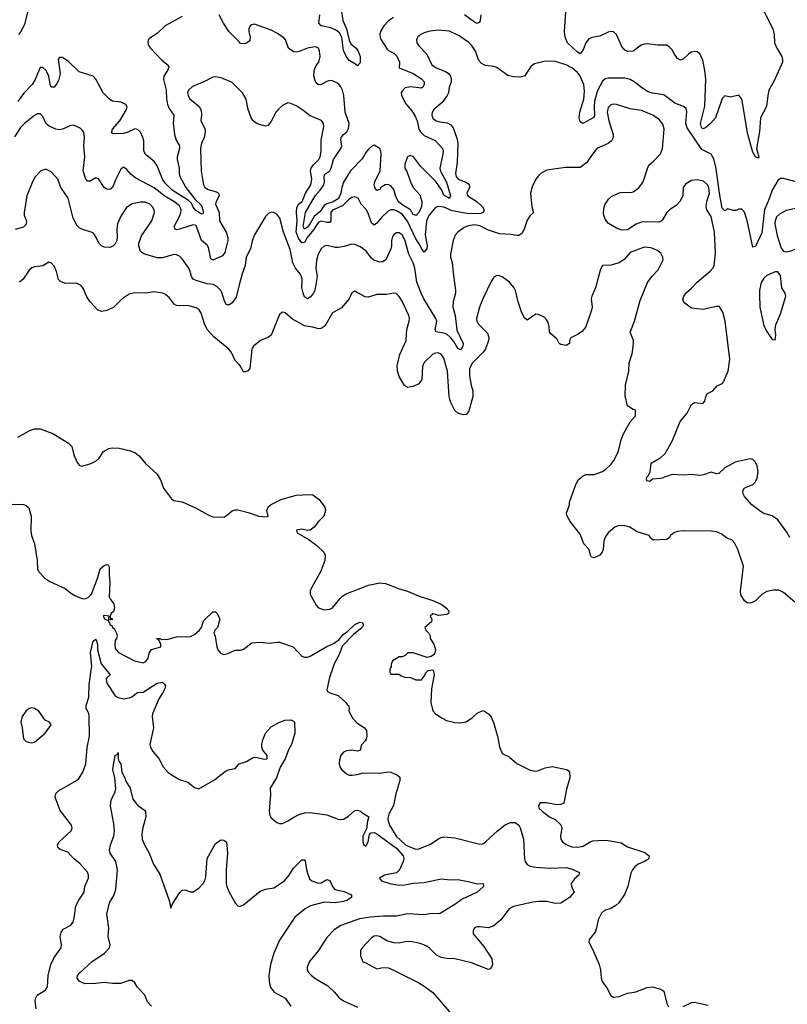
# Model space of a CAD drawing. Header units: inches. Extents: x 2001573 to 2220545, y 644482 to 846830.
# Tile 263 of 656: x 2118423 to 2123938, y 707583 to 714655. Entities that reach past the tile are written whole.
import ezdxf

# ---------------------------------------------------------------- set-up
doc = ezdxf.new("R2010")
doc.units = ezdxf.units.IN
doc.header["$MEASUREMENT"] = 0
for name, color, linetype in [('C1710', 7, 'Continuous'), ('C1711', 7, 'Continuous'), ('C1720', 7, 'Continuous'), ('C1721', 7, 'Continuous')]:
    doc.layers.add(name, color=color, linetype=linetype)

msp = doc.modelspace()

# ---------------------------------------------------------------- linework, layer by layer
at = {"layer": 'C1710', "color": 5}
for points, elevation in [([(2118541.4, 707550), (2118534, 707610), (2118538, 707630), (2118549.6, 707650), (2118600.1, 707679.9), (2118611.8, 707690), (2118622.4, 707710), (2118628.2, 707790), (2118646.8, 707870), (2118670, 707920.3), (2118720.5, 707990), (2118723.5, 708010), (2118714.3, 708070), (2118721, 708099), (2118735.8, 708124.2), (2118790, 708153), (2118806.9, 708173.1), (2118815.5, 708204.5), (2118826.4, 708290), (2118847.6, 708332.4), (2118886, 708390), (2118892.2, 708430), (2118916.4, 708490), (2118917.6, 708510), (2118911.4, 708531.4), (2118854.7, 708594.7), (2118809.9, 708629.9), (2118770, 708675), (2118714.2, 708694.2), (2118696.2, 708710), (2118695.6, 708730), (2118707.6, 708750), (2118792.3, 708830), (2118800.9, 708850), (2118795.1, 708870), (2118781.6, 708890), (2118714.8, 708974.8), (2118678.3, 709070), (2118683.5, 709096.5), (2118702.8, 709117.2), (2118830, 709190.6), (2118850, 709207.7), (2118877.4, 709250), (2118897.2, 709310), (2118908.5, 709428.5), (2118923.5, 709510), (2118922.9, 709650), (2118919, 709670), (2118901.4, 709710), (2118901.8, 709730), (2118919.1, 709790), (2118921.3, 709881.3), (2118940.1, 710000)], 340), ([(2119033.2, 710000), (2119074, 709950), (2119050, 709929.2), (2119043.8, 709916.2), (2119048.3, 709890), (2119110, 709799.5), (2119130, 709786.7), (2119170, 709777.6), (2119210, 709784.4), (2119228, 709792), (2119270, 709822.8), (2119310, 709825.5), (2119410, 709888.8), (2119450, 709897.6), (2119463.2, 709883.2), (2119470.1, 709870), (2119464.8, 709850), (2119450, 709819.3), (2119421.9, 709778.1), (2119376.6, 709670), (2119375.2, 709650), (2119384.8, 709570), (2119358.9, 709450), (2119363.1, 709430), (2119379.6, 709399.6), (2119421.6, 709350), (2119454.9, 709290), (2119489, 709249), (2119530, 709221.6), (2119570, 709199.1), (2119630, 709178), (2119679.9, 709139.9), (2119710, 709130.7), (2119823.3, 709196.7), (2119902.2, 709257.8), (2119930, 709270.3), (2119970, 709277.6), (2119999.7, 709310), (2120000, 709310.1)], 340), ([(2119369.5, 707569.5), (2119342, 707602), (2119322, 707650), (2119267.3, 707710), (2119250, 707738), (2119230, 707754.3), (2119210, 707753.3), (2119147.3, 707732.7), (2119090, 707732.8), (2119030, 707740.7), (2118970, 707733.5), (2118891.1, 707731.1), (2118850, 707749.6), (2118836.2, 707770), (2118838.7, 707790), (2118854.7, 707810), (2118944.7, 707890), (2119033.3, 707950), (2119067.2, 707990), (2119071.9, 708010), (2119057.7, 708070), (2119063.5, 708130), (2119049.8, 708230), (2119068.7, 708311.3), (2119100.8, 708370), (2119114.2, 708410), (2119125.8, 708550), (2119112.9, 708610), (2119072.6, 708670), (2119068.4, 708690), (2119074.7, 708730), (2119098.6, 708790), (2119103.7, 708830), (2119100.6, 708880.6), (2119075.1, 709010), (2119079.7, 709050), (2119109.6, 709110), (2119113.6, 709130), (2119107, 709210), (2119092, 709270), (2119094, 709290), (2119110, 709371), (2119123.1, 709376.9), (2119130, 709392), (2119130.4, 709350), (2119135.5, 709330), (2119150.3, 709310), (2119158, 709250), (2119179.5, 709210), (2119185.8, 709185.8), (2119216.6, 709136.6), (2119235.9, 709055.9), (2119270, 709013.2), (2119318.8, 708978.8), (2119327.4, 708967.4), (2119330.2, 708930), (2119306.6, 708850), (2119299.8, 708810), (2119303.2, 708770), (2119319.7, 708730), (2119353.5, 708670), (2119383.2, 708590), (2119430, 708517.3), (2119497.1, 708330), (2119510, 708274), (2119518.6, 708301.4), (2119541.5, 708338.5), (2119573.3, 708386.7), (2119590, 708402.4), (2119610, 708406.7), (2119650, 708391.8), (2119670, 708391.6), (2119710, 708417.2), (2119742.2, 708450), (2119753, 708470), (2119760.2, 708499.8), (2119770, 708630.4), (2119830, 708738), (2119870, 708764), (2119890, 708762.8), (2119898, 708758), (2119907.7, 708747.7), (2119912.2, 708730), (2119915.3, 708670), (2119906.5, 708550), (2119907.2, 708450), (2119911.8, 708430), (2119928, 708390), (2119970, 708313), (2119990, 708290.4), (2120000, 708289.4)], 320)]:
    msp.add_lwpolyline(points, dxfattribs=dict(at, elevation=elevation))
at = {"layer": 'C1710', "color": 5, "elevation": 360}
msp.add_lwpolyline([(2118507.9, 709712.1), (2118490, 709707.8), (2118466.4, 709690), (2118442, 709650), (2118431, 709610), (2118441, 709570), (2118451.3, 709490), (2118470.7, 709470.7), (2118485.2, 709465.2), (2118510, 709462), (2118530, 709465.5), (2118606, 709530), (2118649.4, 709590), (2118637.2, 709610), (2118605, 709625), (2118561.1, 709690), (2118530, 709707.4)], close=True, dxfattribs=at)
at = {"layer": 'C1711', "color": 5}
for points, elevation in [([(2119590, 714678.9), (2119467.7, 714612.3), (2119410, 714557.2), (2119357.5, 714522.5), (2119347, 714510), (2119343.1, 714490), (2119349, 714470), (2119363.2, 714450), (2119445.2, 714365.2), (2119487, 714330), (2119493.7, 714313.7), (2119485, 714290), (2119458.6, 714250), (2119455.1, 714224.9), (2119476, 714150), (2119477.6, 714090), (2119485.5, 714045.5), (2119498.1, 714018.1), (2119530.9, 713970), (2119526.3, 713910), (2119536.1, 713830), (2119548.4, 713790), (2119570.2, 713750), (2119570.8, 713730), (2119553.6, 713670), (2119554.4, 713650), (2119569.5, 713590), (2119567.6, 713550), (2119574.1, 713530), (2119617.8, 713450), (2119684.8, 713364.8), (2119730, 713320.2), (2119739.3, 713290), (2119742, 713270), (2119738.3, 713261.7), (2119730, 713259.3), (2119686.9, 713286.9), (2119670, 713308), (2119656.5, 713336.5), (2119636.6, 713356.6), (2119518.3, 713430), (2119470, 713479.6), (2119449.9, 713510), (2119410, 713605.1), (2119390, 713636.9), (2119324.5, 713690), (2119316.1, 713716.1), (2119314.9, 713785.1), (2119308.7, 713810), (2119290, 713846.3), (2119270, 713867.4), (2119250, 713870.5), (2119195.7, 713844.3), (2119170, 713837.9), (2119095.3, 713835.3), (2119083.8, 713843.8), (2119089.7, 713870), (2119143.7, 713930), (2119190.8, 714010), (2119196, 714030), (2119186.8, 714046.8), (2119150, 714062.5), (2119090, 714071.1), (2119070, 714083.1), (2119023.5, 714130), (2118970, 714229.2), (2118950, 714249.4), (2118850, 714280.5), (2118774.9, 714354.9), (2118730, 714382.7), (2118710, 714382.6), (2118700.2, 714370), (2118714.3, 714265.7), (2118700.8, 714219.2), (2118690, 714195.8), (2118670, 714169.7), (2118650, 714171.6), (2118642, 714190), (2118632.8, 714250), (2118612.7, 714290), (2118590, 714310.7), (2118570, 714311.1), (2118534.1, 714225.9), (2118513.8, 714190), (2118452.7, 714127.3), (2118410, 714068.5)], 320), ([(2118417.2, 714550), (2118433.8, 714570), (2118463.1, 714630), (2118490, 714746.8)], 320), ([(2120000, 714495.7), (2119928.7, 714568.7), (2119886.8, 714630), (2119856.2, 714690)], 320), ([(2120000, 714154.1), (2119950, 714205.1), (2119870, 714238), (2119830, 714246), (2119810, 714242.7), (2119750, 714211.6), (2119663.8, 714176.2), (2119634.9, 714150), (2119628.5, 714130), (2119632.7, 714110), (2119643.8, 714090), (2119712, 714032), (2119726, 714006), (2119729, 713971), (2119724.4, 713930), (2119753.6, 713873.6), (2119754.9, 713850), (2119748.9, 713810), (2119730, 713769.2), (2119720.9, 713730), (2119726, 713570), (2119743.2, 713470), (2119753.4, 713450), (2119776.5, 713436.5), (2119837.7, 713417.7), (2119851.1, 713410), (2119855.6, 713395.6), (2119856.8, 713390), (2119834.1, 713350), (2119830.9, 713330), (2119855.3, 713270), (2119857.9, 713210), (2119905.4, 713130), (2119918.9, 713090), (2119919, 713070), (2119896.5, 712983.5), (2119879.6, 712960.4), (2119810, 712928.9), (2119797.3, 712937.3), (2119778.7, 713018.7), (2119770, 713035.8), (2119728.8, 713068.7), (2119690, 713176.2), (2119670, 713182), (2119570, 713150.8), (2119550, 713147), (2119539.3, 713150), (2119532.4, 713170), (2119573.4, 713246.6), (2119580.4, 713270), (2119582, 713290), (2119570, 713318), (2119530, 713349.9), (2119466.8, 713386.8), (2119390, 713447.5), (2119256.4, 713516.4), (2119223.2, 713543.2), (2119190, 713581.7), (2119170, 713595.1), (2119150, 713580.5), (2119113.7, 713510), (2119090.2, 713449.8), (2119070, 713434.7), (2119050, 713438.3), (2119030, 713451.2), (2118990, 713511.8), (2118977.5, 713517.5), (2118970, 713519.7), (2118930, 713494.7), (2118910, 713494.3), (2118894.7, 713514.7), (2118880.2, 713570), (2118891.9, 713670), (2118884.7, 713750), (2118889.7, 713810), (2118884.9, 713844.9), (2118877.7, 713857.7), (2118856.4, 713876.4), (2118810, 713898), (2118790, 713895.8), (2118730, 713868.5), (2118710, 713865.1), (2118682.7, 713870), (2118635.1, 713890), (2118621.4, 713901.4), (2118612, 713912), (2118590, 713959), (2118570, 713979.3), (2118550, 713979.5), (2118530, 713967.3), (2118457, 713910), (2118430, 713880.5), (2118386.3, 713813.7)], 340), ([(2120000, 712750.5), (2119977.6, 712662.4), (2119950, 712620.5), (2119930, 712606.3), (2119910, 712607.8), (2119894.8, 712634.8), (2119876.2, 712696.2), (2119868.5, 712710), (2119839.4, 712739.4), (2119812.7, 712752.7), (2119770, 712757.3), (2119690, 712781.3), (2119670, 712792.7), (2119657, 712810), (2119647.8, 712847.8), (2119637.2, 712870), (2119590, 712936.9), (2119570, 712956.3), (2119550, 712965.7), (2119530, 712968.4), (2119450, 712945.1), (2119410, 712944.2), (2119314.1, 712974.1), (2119289.8, 712989.8), (2119278, 713030), (2119279.7, 713050), (2119297.3, 713102.7), (2119371.9, 713210), (2119392.4, 713270), (2119389.6, 713290), (2119378, 713310), (2119356.9, 713330), (2119324.8, 713344.8), (2119290, 713345.8), (2119230, 713332.4), (2119190, 713305.4), (2119150, 713243), (2119126.4, 713190), (2119120.2, 713150), (2119123.1, 713090), (2119120.4, 713070), (2119110, 713045.2), (2119090, 713026.6), (2119070, 713019.5), (2119030, 713022.4), (2119010, 713031.8), (2118991, 713051), (2118970, 713096), (2118950, 713124.5), (2118869.7, 713149.7), (2118850, 713159.6), (2118835, 713175), (2118806.2, 713230), (2118772.4, 713372.4), (2118719.6, 713450), (2118698, 713510), (2118650, 713563.7), (2118610, 713582), (2118576, 713570), (2118533.4, 713526.6), (2118514, 713490), (2118473.4, 713390), (2118454.7, 713270), (2118455.4, 713250), (2118470.8, 713210), (2118470, 713186.3), (2118450, 713166.3), (2118390, 713148.2)], 360), ([(2120000, 712177.9), (2119970, 712208.2), (2119944.1, 712264.1), (2119925.3, 712290), (2119817.8, 712377.8), (2119770.4, 712430.4), (2119750.6, 712470), (2119727.4, 712547.4), (2119711.3, 712571.3), (2119690, 712585.7), (2119630, 712603.5), (2119570, 712599.2), (2119550, 712602), (2119533, 712613), (2119498.2, 712658.2), (2119470, 712681.6), (2119448.7, 712690), (2119390, 712699.7), (2119330, 712691.2), (2119250, 712692.6), (2119210, 712683), (2119160.4, 712650), (2119099.3, 712590), (2119050, 712567.2), (2119010, 712558.9), (2118985.6, 712570), (2118928.2, 712630), (2118905.2, 712665.2), (2118881.6, 712721.6), (2118865.6, 712745.6), (2118830, 712762.2), (2118750, 712760.4), (2118715.5, 712775.5), (2118700.7, 712790), (2118686.7, 712846.7), (2118670, 712884), (2118650, 712909), (2118632.9, 712912.9), (2118590, 712886.6), (2118530, 712880.9), (2118510, 712872.3), (2118490, 712855.1), (2118447.3, 712792.7), (2118422.4, 712770)], 380), ([(2118410, 711657.3), (2118495, 711705), (2118530, 711715.9), (2118570, 711716.6), (2118662.3, 711682.3), (2118774.4, 711614.4), (2118796.5, 711590), (2118812, 711530), (2118835.2, 711475.2), (2118850, 711456), (2118867.5, 711447.5), (2118930, 711464.9), (2118972.5, 711487.5), (2118994.2, 711505.8), (2119025.2, 711554.8), (2119064.2, 711575.8), (2119090, 711580.1), (2119138.7, 711578.7), (2119210, 711561.1), (2119250, 711546.3), (2119281.6, 711521.6), (2119327, 711467), (2119410.4, 711390), (2119434.9, 711350), (2119457.1, 711290), (2119514.3, 711214.3), (2119530, 711203.1), (2119590, 711191.5), (2119685.5, 711150), (2119777.8, 711097.8), (2119810, 711084.9), (2119890, 711083.1), (2119910, 711094), (2119950, 711128), (2119970, 711135), (2119990, 711135), (2120000, 711132.3)], 380), ([(2118370, 711176.4), (2118450, 711173.4), (2118470, 711167), (2118489.1, 711149.1), (2118505.5, 711090), (2118503.2, 710983.2), (2118508.9, 710950), (2118529, 710890), (2118547.8, 710770), (2118550.4, 710710), (2118561.1, 710690), (2118604.6, 710644.6), (2118640.3, 710620.3), (2118750.6, 710570), (2118794.3, 710534.3), (2118819.6, 710519.6), (2118870, 710498), (2118890, 710496.5), (2118915.2, 710504.8), (2118938.2, 710530), (2118985.3, 710650), (2119002, 710710), (2119030, 710735.6), (2119050, 710743), (2119059.5, 710739.5), (2119066.2, 710726.2), (2119065, 710670), (2119071.6, 710610), (2119065, 710510), (2119074.7, 710490), (2119099.8, 710459.8), (2119105.2, 710430), (2119096, 710404), (2119081, 710390), (2119072, 710370), (2119074, 710354), (2119086, 710354), (2119092.7, 710347.3), (2119062, 710342), (2119066, 710370), (2119030, 710375.3), (2119022, 710370), (2119034, 710350), (2119059.6, 710339.6), (2119062, 710330), (2119067.9, 710327.9), (2119071.3, 710310), (2119084.1, 710304.1), (2119091, 710290), (2119102, 710282), (2119119.1, 710250), (2119122.4, 710230), (2119118.4, 710210), (2119110, 710196), (2119106.2, 710170), (2119110, 710139.1), (2119116.4, 710130), (2119134, 710110), (2119246.8, 710050), (2119310, 710036.3), (2119330, 710046), (2119346, 710070), (2119354, 710106), (2119370, 710132), (2119438, 710150), (2119438, 710170), (2119422, 710202), (2119410, 710206), (2119408.7, 710211.3), (2119430, 710211), (2119443.6, 710203.6), (2119490, 710206.8), (2119550, 710222), (2119650, 710224.9), (2119680.1, 710239.9), (2119715.3, 710270), (2119728.7, 710290), (2119743.2, 710336.8), (2119810, 710402), (2119830, 710402), (2119842, 710390), (2119862, 710350), (2119844.7, 710290), (2119824.7, 710270), (2119818, 710250), (2119827.3, 710227.3), (2119839.3, 710150), (2119846.4, 710130), (2119865.9, 710105.9), (2119890, 710097), (2119917.7, 710102.3), (2119970, 710127.3), (2120000, 710127.3)], 360), ([(2118940.1, 710000), (2118941.7, 710010), (2118932.8, 710110), (2118950, 710192.7), (2118970, 710204.9), (2118975.2, 710195.2), (2118981.1, 710170), (2118981.5, 710130), (2119009.3, 710029.3), (2119033.2, 710000)], 340)]:
    msp.add_lwpolyline(points, dxfattribs=dict(at, elevation=elevation))
at = {"layer": 'C1720', "color": 5}
for points, elevation in [([(2120673.2, 710000), (2120649, 709930), (2120630, 709842), (2120634, 709830), (2120650, 709820.4), (2120710, 709800.5), (2120767.3, 709750), (2120776.1, 709736.1), (2120786, 709730), (2120790.8, 709710), (2120787.3, 709690), (2120816.3, 709636.3), (2120845.7, 709605.7), (2120899.1, 709570), (2120914.8, 709550), (2120916, 709510), (2120911.1, 709488.9), (2120905.4, 709474.6), (2120882, 709450), (2120874, 709434), (2120871.1, 709408.9), (2120850, 709402), (2120810, 709409.2), (2120770, 709403.7), (2120750, 709394.5), (2120730.2, 709369.8), (2120720.2, 709339.8), (2120717.2, 709310), (2120722.8, 709290), (2120735.6, 709270), (2120770, 709238.7), (2120790, 709230.3), (2120812, 709228), (2120847.2, 709232.8), (2120890, 709246), (2121010, 709242.8), (2121070, 709254), (2121090, 709250.7), (2121138, 709230), (2121154.2, 709214.2), (2121154, 709190), (2121124.6, 709095.4), (2121107.8, 709012.2), (2121074.7, 708950), (2121069.2, 708930), (2121068.4, 708910), (2121080.7, 708870), (2121126.7, 708790), (2121194, 708730), (2121230, 708711.1), (2121270, 708697.8), (2121290, 708700.3), (2121370, 708730.4), (2121431, 708771), (2121450, 708781.6), (2121470, 708786), (2121550, 708778.7), (2121730, 708733), (2121750, 708736.3), (2121770, 708750.5), (2121855.1, 708830), (2121910, 708871.8), (2121950, 708890.3), (2121982, 708890), (2122010, 708870.7), (2122019.3, 708850), (2122041.8, 708770), (2122048.7, 708628.7), (2122053.4, 708610), (2122070, 708586.5), (2122090, 708575.8), (2122130, 708567.5), (2122230, 708560.6), (2122350, 708565), (2122393, 708553), (2122444.7, 708530), (2122441, 708510), (2122410, 708484.5), (2122385.5, 708450), (2122386.8, 708430), (2122406.8, 708390), (2122372.7, 708350), (2122330, 708321), (2122310, 708311), (2122270, 708307.4), (2122210, 708321.8), (2122150, 708321.4), (2122110, 708316.8), (2121970, 708286.9), (2121939.3, 708270), (2121879.3, 708190), (2121830, 708146.6), (2121790, 708132.3), (2121730, 708139.5), (2121710, 708139.5), (2121690, 708132.3), (2121680.5, 708110), (2121681.6, 708090), (2121758.5, 707998.5), (2121814, 707910), (2121819.1, 707870), (2121813.4, 707850), (2121802.5, 707837.5), (2121790, 707832.3), (2121670, 707880.4), (2121550, 707909.6), (2121491.5, 707911.5), (2121450, 707919.5), (2121417.4, 707937.4), (2121370, 707983.7), (2121342.4, 708002.4), (2121299.1, 708019.1), (2121230, 708035.4), (2121192.9, 708032.9), (2121150, 708022.6), (2121110, 708024), (2121059.5, 708039.5), (2121010.7, 708070.7), (2120985.4, 708074.6), (2120970, 708072.6), (2120950, 708061.6), (2120883.1, 707990), (2120872.4, 707970), (2120870.5, 707930.5), (2120888.1, 707888.1), (2120910, 707881), (2120990, 707837.3), (2121032.1, 707847.9), (2121070, 707845.5), (2121090, 707839.1), (2121290, 707738), (2121330, 707712.7), (2121390, 707668), (2121510.4, 707530.4)], 360), ([(2121087.2, 710000), (2121082, 709990), (2121082, 709970), (2121090, 709954), (2121150, 709954), (2121163.6, 709943.6), (2121190, 709934), (2121231.6, 709931.6), (2121270, 709914), (2121310, 709914), (2121333.6, 709946.4), (2121338, 709962), (2121358, 709982), (2121390, 709984.7), (2121396.8, 709976.8), (2121400.5, 709950), (2121382.4, 709850), (2121377.1, 709750), (2121390.6, 709690.6), (2121411.3, 709670), (2121458, 709638), (2121490, 709622.8), (2121550, 709607.3), (2121584.5, 709604.5), (2121630, 709612.7), (2121676.5, 709643.5), (2121710, 709674), (2121750, 709693.4), (2121762, 709690), (2121791, 709670), (2121810, 709644.7), (2121827.9, 709607.9), (2121855.5, 709510), (2121870, 709432), (2121890, 709384.7), (2121939.8, 709359.8), (2121993.7, 709313.7), (2122090, 709266), (2122130, 709257.3), (2122150, 709261.6), (2122197.4, 709282.6), (2122248.9, 709291.1), (2122350.3, 709270.3), (2122362.8, 709262.8), (2122373.4, 709250), (2122375.3, 709210), (2122351.4, 709128.6), (2122332.6, 709027.4), (2122310, 709018.3), (2122283.2, 709016.8), (2122208, 709030), (2122169.1, 709030.9), (2122162, 709030), (2122151.3, 709010), (2122156, 708990), (2122175.5, 708970), (2122230.4, 708930), (2122270.1, 708910.1), (2122311.7, 708871.7), (2122318.9, 708850), (2122308.8, 708790), (2122310.4, 708770), (2122323.8, 708750), (2122350, 708730.4), (2122390, 708714.9), (2122431.8, 708711.8), (2122470, 708720.2), (2122526.3, 708753.7), (2122541.6, 708758.4), (2122610, 708763.1), (2122650, 708760.3), (2122743.1, 708743.1), (2122790, 708713.3), (2122914.2, 708674.2), (2122946.4, 708650), (2122941.8, 708630), (2122935.7, 708624.3), (2122912, 708608), (2122866.5, 708590), (2122841.8, 708570), (2122826, 708550), (2122814.4, 708525.6), (2122792.6, 708430), (2122768.3, 708371.7), (2122726.6, 708313.4), (2122706.1, 708293.9), (2122670, 708271.8), (2122623.7, 708256.3), (2122602, 708238), (2122578.9, 708190), (2122568, 708132), (2122557.3, 708102.7), (2122514.8, 708050), (2122510.8, 708030), (2122538.4, 707978.4), (2122585.5, 707870), (2122594.9, 707830), (2122599.5, 707770), (2122606.6, 707746.6), (2122642.3, 707702.3), (2122670, 707646), (2122690, 707634.8), (2122730, 707639.3), (2122790, 707662.4), (2122850, 707672.7), (2122930, 707703.7), (2122970, 707708.4), (2123030, 707692.7), (2123050, 707677.3), (2123072.4, 707590), (2123084.9, 707564.9)], 380), ([(2120000, 709310.1), (2120052.7, 709327.3), (2120090, 709351.3), (2120110, 709357.4), (2120130, 709357), (2120170, 709345.5), (2120195.1, 709344.9), (2120202, 709350), (2120200.9, 709370), (2120169.7, 709409.7), (2120161.7, 709430), (2120161.5, 709450), (2120170, 709482.8), (2120189.7, 709530), (2120230, 709575.8), (2120290, 709610.4), (2120330, 709624), (2120370, 709625.5), (2120390, 709618), (2120396.4, 709610), (2120400.3, 709530), (2120376.9, 709450), (2120354.7, 709410), (2120330, 709347.6), (2120293.9, 709286.1), (2120267.2, 709210), (2120223.4, 709136.6), (2120225.3, 709090), (2120216.4, 708970), (2120220.4, 708940.4), (2120230, 708922.8), (2120270.4, 708890.4), (2120290, 708882), (2120310, 708883), (2120350, 708900.4), (2120391.9, 708928.1), (2120430, 708945.7), (2120470, 708957.6), (2120510, 708960.3), (2120630, 708944.2), (2120710, 708912.8), (2120730, 708910.2), (2120750, 708913.8), (2120785, 708935), (2120830, 708975.3), (2120850, 708978.4), (2120872.4, 708970), (2120879.9, 708959.9), (2120930.2, 708930), (2120920.7, 708899.3), (2120915.8, 708844.2), (2120889.1, 708790.9), (2120887.3, 708752.7), (2120893.4, 708730), (2120910, 708718.4), (2120925.4, 708750), (2120936.1, 708803.9), (2120944.9, 708815.1), (2120970, 708818.6), (2120990, 708808.4), (2121130, 708705.1), (2121176.9, 708650), (2121182.5, 708630), (2121179.2, 708610), (2121151.8, 708548.2), (2121130, 708528.8), (2121044, 708510), (2121007.3, 708490), (2121022.8, 708470), (2121090, 708448.1), (2121150, 708440.1), (2121190, 708440.8), (2121250, 708453), (2121330, 708458.4), (2121450, 708484.5), (2121518.4, 708478.4), (2121570, 708479.8), (2121645.9, 708465.9), (2121712.3, 708447.7), (2121752, 708450), (2121754.8, 708430), (2121710.4, 708390), (2121601.6, 708338.4), (2121555.5, 708304.5), (2121443.7, 708236.3), (2121370, 708233.7), (2121330, 708227), (2121210, 708233.4), (2121130, 708216.7), (2121036.4, 708216.4), (2120944, 708210), (2120863.8, 708196.2), (2120730, 708149.7), (2120682.3, 708117.7), (2120630, 708063.6), (2120570.4, 707970), (2120504.2, 707890), (2120488.4, 707850), (2120488.8, 707828.8), (2120499.3, 707810), (2120518.7, 707790), (2120550, 707766.3), (2120635.9, 707715.9), (2120684, 707670), (2120717.1, 707630), (2120750, 707607.4), (2120850, 707561.7)], 340), ([(2120000, 708289.4), (2120010, 708288.4), (2120030, 708298.7), (2120150, 708395), (2120189.4, 708410), (2120250, 708420.7), (2120324.7, 708470), (2120359.7, 708510), (2120390, 708561.6), (2120450, 708622), (2120470, 708621), (2120474.2, 708614.2), (2120483.1, 708550), (2120494.9, 708510), (2120505.5, 708485.5), (2120521.6, 708470), (2120570, 708452.4), (2120590, 708455.5), (2120630, 708478.7), (2120637.2, 708477.2), (2120650, 708472.7), (2120670.2, 708430.2), (2120687.4, 708407.4), (2120754.6, 708394.6), (2120808, 708370), (2120807.7, 708350), (2120772.7, 708330), (2120750, 708322.5), (2120690, 708311.4), (2120610, 708318), (2120512.7, 708290), (2120474, 708270), (2120400.9, 708210), (2120290, 708044.5), (2120248.9, 707950), (2120224.6, 707870), (2120213.1, 707790), (2120214.3, 707750), (2120222.3, 707710), (2120250.2, 707670.2), (2120330, 707628.4), (2120370.3, 707570)], 320), ([(2123190, 707568.5), (2123250, 707596.4), (2123270, 707598.4), (2123370, 707576.3)], 380)]:
    msp.add_lwpolyline(points, dxfattribs=dict(at, elevation=elevation))
at = {"layer": 'C1721', "color": 5}
for points, elevation in [([(2120732.2, 714730), (2120743.8, 714650), (2120770, 714590.3), (2120789, 714509), (2120802.7, 714482.7), (2120840.2, 714450), (2120853.6, 714430), (2120868.6, 714391.4), (2120870, 714345.2), (2120850, 714322.9), (2120836, 714336), (2120790, 714362.3), (2120770, 714388.4), (2120750, 714434.7), (2120737.3, 714530), (2120719.9, 714559.9), (2120698.2, 714578.2), (2120657.9, 714597.9), (2120588.1, 714610), (2120572.4, 714630), (2120579.2, 714690)], 280), ([(2121736.5, 714690), (2121732, 714648), (2121724.2, 714635.8), (2121710, 714628), (2121690, 714638.5), (2121619.1, 714690)], 320), ([(2123772.3, 714712.3), (2123834, 714590), (2123844.4, 714550), (2123844.9, 714490), (2123862, 714450), (2123898, 714390), (2123903.6, 714370), (2123902.8, 714350), (2123844.2, 714215.8), (2123806, 714150), (2123797, 714110), (2123788.7, 714031.3), (2123745.5, 713950), (2123737.7, 713850), (2123716.5, 713730), (2123734.4, 713670), (2123730, 713661.2), (2123710, 713669.6), (2123690, 713702.7), (2123654.1, 713830), (2123613.2, 714073.2), (2123610, 714085.2), (2123590, 714113.2), (2123530, 714099.3), (2123490, 714109.2), (2123470, 714089.2), (2123464.2, 714075.8), (2123421.1, 713950), (2123386.8, 713910), (2123350, 713879), (2123330, 713871.1), (2123321.6, 713881.6), (2123313.7, 713910), (2123345, 714035), (2123351.7, 714228.3), (2123345.7, 714290), (2123330, 714363.6), (2123310, 714409.5), (2123290, 714424.2), (2123270, 714426.6), (2123250, 714421.7), (2123230, 714409.7), (2123190, 714371), (2123170, 714364.7), (2123150, 714376), (2123126.6, 714406.6), (2123110, 714438.7), (2123090, 714461.3), (2123070, 714472.8), (2123008.5, 714471.5), (2122930, 714482), (2122910, 714480.5), (2122887.9, 714472.1), (2122831.3, 714428.7), (2122790, 714425.7), (2122770, 714436.9), (2122750, 714462.4), (2122709.7, 714549.7), (2122690, 714567.3), (2122670, 714571.5), (2122650, 714566.3), (2122590, 714536.1), (2122533.6, 714526.4), (2122510, 714514.7), (2122490.3, 714490), (2122470, 714439), (2122450.7, 714410), (2122430, 714422.9), (2122359.6, 714490), (2122340.7, 714530), (2122336.9, 714570), (2122346, 714710)], 320), ([(2121109.5, 714670.5), (2121073.7, 714646.3), (2121038.6, 714610), (2121015.9, 714570), (2121010.2, 714549.8), (2121011.9, 714530), (2121020.9, 714510), (2121062.5, 714442.5), (2121072.9, 714432.9), (2121110, 714415.5), (2121132.7, 714392.7), (2121151.7, 714350), (2121150.3, 714310), (2121250, 714267.8), (2121310.2, 714230), (2121329.3, 714210), (2121329.3, 714190), (2121319.6, 714170), (2121310, 714163.2), (2121230, 714174.2), (2121193.6, 714166.4), (2121170, 714141.6), (2121164.7, 714130), (2121166.2, 714110), (2121197, 714050), (2121239.6, 713999.6), (2121263.4, 713963.4), (2121277.9, 713930), (2121290.1, 713870), (2121301.9, 713850), (2121330, 713824), (2121407.4, 713787.4), (2121461, 713730), (2121465.8, 713710), (2121463.4, 713690), (2121441, 713590), (2121446.8, 713566.8), (2121490, 713487.7), (2121517, 713390), (2121510, 713371.2), (2121470, 713394), (2121454.9, 713430), (2121412.7, 713492.7), (2121302.2, 713602.2), (2121251.3, 713670), (2121230, 713679.7), (2121210, 713669.3), (2121190, 713617.2), (2121190.2, 713590), (2121204.6, 713564.6), (2121230, 713491.3), (2121249.7, 713450), (2121298.4, 713398.4), (2121313.1, 713350), (2121308.8, 713310), (2121290, 713269.3), (2121271.5, 713248.5), (2121250, 713255.3), (2121230, 713290.7), (2121168.3, 713328.3), (2121142.8, 713350), (2121124.4, 713384.4), (2121110, 713434.7), (2121090, 713462.9), (2121070, 713471.1), (2121049.8, 713470.2), (2121018.3, 713450), (2121010, 713435.8), (2120990, 713427.4), (2120973.4, 713450), (2120970.4, 713470), (2120975.4, 713490), (2121012.5, 713570), (2121020.3, 713690), (2121018.3, 713710), (2121010, 713729.1), (2120970, 713753.7), (2120950, 713744.6), (2120930, 713724.9), (2120910, 713701.5), (2120884.2, 713655.8), (2120800.6, 713570), (2120750, 713488.5), (2120737.5, 713450), (2120730.7, 713409.3), (2120724.1, 713390), (2120710.2, 713369.8), (2120674.1, 713345.9), (2120628.5, 713331.5), (2120610, 713319.9), (2120581.3, 713278.7), (2120538.2, 713241.8), (2120510, 713190.9), (2120490, 713164.6), (2120470, 713151.9), (2120459.5, 713170), (2120476.3, 713270), (2120545.2, 713390), (2120582.6, 713430), (2120607.9, 713470), (2120612.7, 713490), (2120609.5, 713530.5), (2120614.8, 713545.2), (2120650, 713570.6), (2120661.9, 713590), (2120677.8, 713650), (2120730.7, 713730), (2120736.7, 713750), (2120730.7, 713790), (2120733, 713810), (2120748.8, 713831.2), (2120772.2, 713850), (2120786.1, 713873.9), (2120790.4, 713910), (2120761.1, 713990), (2120752.7, 714110), (2120741.2, 714150), (2120730, 714172.8), (2120710, 714196.5), (2120670, 714215.7), (2120650, 714217.7), (2120630, 714212.5), (2120590, 714188.7), (2120570, 714187.4), (2120550, 714203), (2120537.4, 714250), (2120539.6, 714290), (2120553.8, 714326.2), (2120572.2, 714350), (2120582.8, 714390), (2120577.2, 714430), (2120569.3, 714450), (2120550, 714459.7), (2120530, 714456.9), (2120490, 714449.7), (2120430, 714426.6), (2120410, 714422), (2120390, 714423.5), (2120355.1, 714450), (2120331.6, 714510), (2120322.5, 714522.5), (2120276.2, 714556.2), (2120230, 714580.4), (2120110, 714622.2), (2120090, 714618.3), (2120078.4, 714610), (2120068.9, 714590), (2120069.1, 714569.1), (2120079.5, 714530), (2120075.6, 714504.4), (2120053.4, 714486.6), (2120038.6, 714481.4), (2120010, 714485.4), (2120000, 714495.7)], 320), ([(2124030, 713483.5), (2123910, 713515.8), (2123890, 713514.5), (2123870, 713499.7), (2123828, 713430), (2123803.1, 713356.9), (2123773.7, 713290), (2123754.6, 713125.4), (2123710, 713026), (2123690, 713020.9), (2123650, 713214), (2123630, 713273.2), (2123610, 713293.2), (2123590, 713294), (2123570, 713285.2), (2123550, 713285.2), (2123510, 713296), (2123490, 713282.7), (2123470, 713300.9), (2123450, 713409.2), (2123426.7, 713586.7), (2123410, 713655.4), (2123390, 713689.8), (2123323.5, 713723.5), (2123218.6, 713878.6), (2123209.1, 713910), (2123216, 713996), (2123210, 714017), (2123192.9, 714032.9), (2123130, 714056.9), (2123050, 714115.6), (2122970, 714126.5), (2122938.1, 714138.1), (2122890, 714167.1), (2122837.6, 714210), (2122810, 714225.7), (2122770, 714235.6), (2122650, 714234.7), (2122630, 714231), (2122610, 714214), (2122573.9, 714146.1), (2122553.1, 714070), (2122549.5, 714030), (2122551.8, 713968.2), (2122547.2, 713952.8), (2122468.6, 713908.6), (2122450, 713920.9), (2122442.4, 713950), (2122446.3, 713990), (2122476.6, 714083.4), (2122481, 714139), (2122475.4, 714190), (2122449.9, 714249.9), (2122430, 714275.2), (2122390, 714309.2), (2122350, 714329.9), (2122270, 714355.2), (2122230, 714358.3), (2122190, 714354.9), (2122122.4, 714337.6), (2122098.7, 714321.3), (2122050, 714249.2), (2122016.8, 714243.2), (2121970, 714245.6), (2121930, 714254.7), (2121850, 714312.6), (2121830, 714319.1), (2121770, 714325.7), (2121739.8, 714339.8), (2121722.3, 714362.3), (2121698.7, 714430), (2121670, 714472.4), (2121650, 714491.9), (2121580.4, 714540.4), (2121510, 714572.8), (2121430, 714579.2), (2121370, 714572.2), (2121330, 714560.4), (2121305.5, 714550), (2121281.6, 714530), (2121272.7, 714510), (2121276.4, 714490), (2121290, 714466.4), (2121348.4, 714408.4), (2121384.6, 714330), (2121414.4, 714310), (2121482, 714282), (2121500.2, 714270), (2121517.8, 714250), (2121523.8, 714230), (2121522.2, 714210), (2121509.2, 714170), (2121503.9, 714130), (2121495.3, 714110), (2121458.4, 714061.6), (2121398, 714010), (2121385.3, 713990), (2121383.7, 713970), (2121390, 713948), (2121410.3, 713930.3), (2121441, 713921), (2121494.2, 713914.2), (2121520, 713900), (2121537.9, 713877.9), (2121563.8, 713803.8), (2121570.6, 713770), (2121567.1, 713632.9), (2121554.6, 713550), (2121558.9, 713530), (2121572.7, 713510), (2121629.3, 713489.3), (2121653.3, 713473.3), (2121654, 713450), (2121634.4, 713410), (2121642.8, 713390), (2121710, 713347.9), (2121749.1, 713310), (2121759.5, 713290), (2121753.8, 713270), (2121736.2, 713263.8), (2121650, 713260.5), (2121530, 713281.5), (2121470, 713307.8), (2121430, 713312.5), (2121410, 713306.6), (2121362.8, 713250), (2121345.7, 713210), (2121335.5, 713110), (2121350.6, 713030), (2121347.4, 713010), (2121330, 712986), (2121310, 713011.2), (2121298.5, 713038.5), (2121270, 713081), (2121210, 713209.2), (2121170, 713258.2), (2121130, 713281.5), (2121110, 713289), (2121090, 713289.9), (2121070, 713279.9), (2121023.9, 713236.1), (2120990, 713193.3), (2120970, 713178.5), (2120950, 713195.4), (2120926, 713266), (2120911.4, 713291.4), (2120876, 713330), (2120853.6, 713373.6), (2120830, 713383.5), (2120810, 713379.1), (2120790, 713366.9), (2120741, 713319), (2120670, 713287.3), (2120658.4, 713270), (2120657.4, 713210), (2120650, 713199.8), (2120630, 713198.4), (2120590, 713209.3), (2120570, 713200.7), (2120534.5, 713145.5), (2120488.6, 713090), (2120470, 713054.5), (2120450, 713053.6), (2120425.6, 713085.6), (2120410.2, 713130), (2120415.7, 713210), (2120411, 713270), (2120414.6, 713305.4), (2120427.9, 713332.1), (2120451.7, 713350), (2120477.5, 713410), (2120513.9, 713470), (2120521.8, 713510), (2120511.6, 713570), (2120517.6, 713590), (2120530.7, 713609.3), (2120572.2, 713650), (2120581, 713670), (2120588.2, 713710), (2120589.7, 713790), (2120607, 713887), (2120606.6, 713910), (2120591.3, 713931.3), (2120510, 713964), (2120450, 714011.3), (2120413.2, 714033.2), (2120370, 714054), (2120350, 714058.4), (2120310, 714039.5), (2120280.5, 714010), (2120264.4, 713990), (2120230, 713925.2), (2120205.8, 713894.2), (2120190, 713889.6), (2120130, 713908.4), (2120100.5, 713930), (2120085.4, 713950), (2120064.4, 714010), (2120050, 714084), (2120023.6, 714130), (2120000, 714154.1)], 340), ([(2123956.9, 710936.9), (2123935.1, 710975.1), (2123870, 711064.2), (2123830, 711092), (2123770, 711109.4), (2123750, 711119.5), (2123683.7, 711170), (2123629.6, 711230), (2123620.9, 711250), (2123619.3, 711270), (2123629, 711290), (2123690, 711318), (2123706.9, 711333.1), (2123721, 711359), (2123728.7, 711410), (2123720.9, 711450), (2123710, 711477), (2123690, 711496.9), (2123670, 711500.5), (2123563.9, 711476.1), (2123490, 711437.2), (2123444.7, 711395.3), (2123430, 711394), (2123390, 711406), (2123334.9, 711385.1), (2123310, 711381.3), (2123250, 711388.4), (2123190, 711384.7), (2123110.2, 711389.8), (2123030, 711361.1), (2122970, 711354), (2122950, 711339), (2122930, 711344), (2122926, 711350), (2122929.2, 711370), (2122939.5, 711380.5), (2122952.3, 711407.7), (2122959, 711470), (2123030, 711510.3), (2123061.1, 711538.9), (2123110, 711627.3), (2123168.4, 711770), (2123218.7, 711830), (2123250, 711891.3), (2123270, 711906), (2123330, 711898), (2123344.7, 711915.3), (2123353.2, 711950), (2123364, 711970), (2123402, 711990), (2123434.5, 712025.5), (2123470, 712042), (2123477, 712050), (2123512.3, 712130), (2123523.9, 712216.1), (2123491.2, 712490), (2123474.3, 712554.3), (2123454, 712590), (2123450, 712594.7), (2123430, 712595.3), (2123330, 712572.6), (2123250, 712584.5), (2123200.4, 712620.4), (2123191.4, 712631.4), (2123188.3, 712648.3), (2123194.3, 712670), (2123210, 712693.7), (2123250, 712727), (2123289.2, 712770.8), (2123384, 712850), (2123403.5, 712870), (2123412.4, 712887.6), (2123421.8, 712978.2), (2123415.4, 713130), (2123390, 713240.7), (2123358.5, 713290), (2123354.5, 713310), (2123359.8, 713350), (2123379.1, 713410), (2123374.9, 713450), (2123365.4, 713470), (2123335.2, 713495.2), (2123290, 713504.8), (2123250, 713500.3), (2123205.2, 713474.8), (2123189.3, 713450.7), (2123186.2, 713390), (2123166.4, 713350), (2123139.4, 713320.6), (2123091.4, 713288.6), (2123072.6, 713270), (2123042.3, 713217.7), (2123032.5, 713207.5), (2123018.3, 713201.7), (2122930, 713204.2), (2122890, 713200.5), (2122852.4, 713187.6), (2122790, 713146.8), (2122750, 713144.4), (2122710, 713158.8), (2122652.6, 713192.6), (2122630, 713222.4), (2122619.8, 713250), (2122617.4, 713270), (2122623.1, 713310), (2122630, 713330.4), (2122653.6, 713366.4), (2122675.3, 713384.7), (2122729.3, 713410.7), (2122750, 713416.8), (2122810, 713415.1), (2122830, 713419.5), (2122870, 713446.9), (2122902.3, 713490), (2122932.9, 713587.1), (2122944.1, 713610), (2122979.2, 713640.8), (2123027, 713693), (2123041.2, 713730), (2123052.5, 713870), (2123044.3, 713904.3), (2123017.6, 713937.6), (2122971.3, 713970), (2122890, 714003.2), (2122810, 714015.2), (2122710, 714046.5), (2122690, 714048.9), (2122670, 714044.2), (2122650, 714025.6), (2122643.8, 713990), (2122654.8, 713930), (2122685.7, 713830), (2122686.4, 713810), (2122675.8, 713784.2), (2122650, 713765.1), (2122570, 713729.7), (2122530, 713680.5), (2122497.6, 713630), (2122450, 713592.7), (2122345.2, 713594.8), (2122210, 713574), (2122170, 713554), (2122150, 713534), (2122130, 713508.7), (2122105.5, 713454.5), (2122094, 713410), (2122102.8, 713310), (2122110.7, 713290), (2122110.8, 713269.2), (2122090, 713248), (2122070, 713215.3), (2122048.4, 713150), (2122030, 713119.5), (2122010, 713106), (2121994.9, 713105.1), (2121953, 713113), (2121870, 713117.5), (2121790, 713143.9), (2121730, 713175.7), (2121690, 713182.8), (2121645.3, 713174.7), (2121616.1, 713163.9), (2121570, 713129.7), (2121552.2, 713107.8), (2121536.9, 713070), (2121517.3, 712970), (2121517.3, 712950), (2121530.4, 712910.4), (2121536.2, 712836.2), (2121554.9, 712710), (2121554.4, 712690), (2121537.5, 712630), (2121535.9, 712590), (2121552.7, 712530), (2121564.5, 712424.5), (2121607.9, 712330), (2121607.4, 712310), (2121590, 712285.1), (2121570, 712294.5), (2121543.2, 712343.2), (2121515.8, 712375.8), (2121493.1, 712393.1), (2121470, 712402.8), (2121413, 712413), (2121408.6, 712430), (2121419.3, 712490), (2121413.5, 712510), (2121327.3, 712650), (2121307.8, 712690), (2121276.9, 712770), (2121262.8, 712870), (2121250.4, 712910), (2121219.2, 712970), (2121190, 713075.1), (2121170, 713109.7), (2121150, 713123.5), (2121130, 713125.4), (2121110, 713113.3), (2121101.1, 713098.9), (2121093.2, 713070), (2121094.7, 713030), (2121090.3, 713010), (2121052.6, 712930), (2121030, 712915), (2121010, 712914.2), (2120967.3, 712927.3), (2120950, 712942), (2120910, 712995.8), (2120870, 713023), (2120830, 713039.7), (2120810, 713042.4), (2120754.5, 713025.5), (2120710, 713018.5), (2120690, 713018.5), (2120630, 713032.4), (2120610, 713028), (2120589.1, 713010), (2120568.2, 712970), (2120554.6, 712925.4), (2120550.8, 712870), (2120560.4, 712810), (2120542.3, 712710), (2120534.2, 712690), (2120510, 712662.2), (2120490, 712651), (2120470, 712664.7), (2120458.8, 712690), (2120450.4, 712730), (2120452.2, 712790), (2120448.7, 712810), (2120438, 712830), (2120404.7, 712870), (2120385.5, 712910), (2120365.6, 713005.6), (2120317.6, 713130), (2120291.1, 713230), (2120270, 713258), (2120250, 713269.4), (2120230, 713274), (2120210, 713262.7), (2120190, 713241.2), (2120110.3, 713109.7), (2120094, 713066), (2120080.8, 713010), (2120050.3, 712950), (2120042.9, 712890), (2120020.2, 712830), (2120000, 712750.5)], 360), ([(2123992.7, 710472.7), (2123910, 710542), (2123876.9, 710556.9), (2123837.7, 710557.7), (2123790, 710548), (2123758, 710530), (2123710, 710482), (2123684.7, 710470), (2123670, 710465.6), (2123650, 710467.3), (2123630, 710480.9), (2123604.7, 710524.7), (2123601, 710550), (2123624.2, 710730), (2123582.2, 710850), (2123558.8, 710898.8), (2123540.2, 710920.2), (2123509, 710930), (2123462.7, 710962.7), (2123430, 710976), (2123390, 710980.9), (2123190, 710983.1), (2123150, 710980.3), (2123122, 710970), (2123099.1, 710950), (2123090, 710934), (2123070, 710922), (2122976.4, 710916.4), (2122958, 710930), (2122946, 710950), (2122858, 710978), (2122806.6, 711010), (2122770, 711020.3), (2122730, 711022), (2122699.3, 711010), (2122650, 710969), (2122630, 710939), (2122620.4, 710910), (2122614.9, 710850), (2122608.7, 710831.3), (2122590.4, 710809.6), (2122549.3, 710789.3), (2122530, 710795.3), (2122522.7, 710810), (2122514.5, 710850), (2122477, 710890), (2122450, 710959), (2122377.2, 711050), (2122354.2, 711094.2), (2122352, 711110), (2122372.3, 711170), (2122372.3, 711190), (2122415.1, 711310), (2122436, 711350), (2122470, 711379.1), (2122490, 711387.7), (2122550, 711388.4), (2122610, 711411.4), (2122634.2, 711425.8), (2122670, 711460.2), (2122691.4, 711488.6), (2122722.9, 711550), (2122743.5, 711636.5), (2122760.1, 711679.9), (2122810, 711766.8), (2122848, 711810), (2122846, 711850), (2122830, 711855.3), (2122790, 711882), (2122772.5, 711952.5), (2122774.5, 712030), (2122799.6, 712130), (2122801.6, 712190), (2122824, 712256), (2122833.5, 712326.5), (2122832.4, 712350), (2122808.3, 712410), (2122840.9, 712490), (2122880.8, 712639.2), (2122932.2, 712767.8), (2122966.7, 712813.3), (2123010, 712859.3), (2123045.1, 712930), (2123044.7, 712950), (2123030, 712978.4), (2122999.3, 712999.3), (2122957.8, 713017.8), (2122910, 713020.4), (2122810, 712982.9), (2122766.9, 712933.1), (2122730, 712908), (2122670, 712891.3), (2122610, 712889.4), (2122595.4, 712864.6), (2122558.7, 712730), (2122532.4, 712670), (2122528.8, 712650), (2122535.3, 712590), (2122532, 712570), (2122490.6, 712450), (2122463.4, 712416.6), (2122430, 712393.6), (2122382, 712370), (2122372, 712350), (2122372, 712330), (2122350, 712315.3), (2122310, 712322.7), (2122299, 712330), (2122282.7, 712362.7), (2122238, 712398), (2122229.6, 712410), (2122228, 712450), (2122220.8, 712480.8), (2122205.3, 712505.3), (2122190, 712518), (2122150, 712537.2), (2122130, 712540.9), (2122070, 712498), (2122050, 712515.1), (2122029.8, 712549.8), (2122004.2, 712630), (2121985.6, 712710), (2121975.6, 712730), (2121942.9, 712770), (2121890, 712807.3), (2121870, 712816.2), (2121850, 712818.4), (2121830, 712807), (2121810, 712776), (2121750, 712649.4), (2121726.5, 712590), (2121704.2, 712510), (2121706.7, 712490), (2121717.6, 712470), (2121784.3, 712404.3), (2121792.8, 712372.8), (2121791, 712350), (2121769.3, 712290), (2121752.5, 712267.5), (2121675, 712190), (2121655.3, 712150), (2121654.6, 712094.6), (2121666.3, 712030), (2121679.3, 711990), (2121679.7, 711950), (2121650, 711842.7), (2121630, 711819.5), (2121610, 711816.3), (2121570, 711828.5), (2121550, 711848), (2121519, 711910), (2121508.6, 711950), (2121497.5, 712130), (2121470, 712224.5), (2121450, 712254), (2121430, 712261.8), (2121410, 712261.2), (2121390, 712254), (2121330, 712193.5), (2121316.7, 712163.3), (2121311.8, 712070), (2121290, 712040.8), (2121250, 712020.3), (2121210, 712013.7), (2121188.1, 712028.1), (2121170, 712057), (2121150, 712093.6), (2121136.8, 712130), (2121135.8, 712170), (2121153, 712250), (2121200.4, 712350), (2121204, 712430), (2121222.2, 712490), (2121223.1, 712510), (2121218.2, 712530), (2121170, 712634.5), (2121150, 712667.3), (2121128.2, 712688.2), (2121110, 712691.2), (2121057.8, 712682.2), (2120990, 712680.5), (2120930, 712662), (2120905.5, 712665.5), (2120830, 712705.6), (2120810, 712692.3), (2120789, 712651), (2120734.4, 712585.6), (2120669.3, 712550.7), (2120623.8, 712470), (2120610, 712451), (2120590, 712436.8), (2120570, 712435), (2120530, 712446.6), (2120470, 712455.3), (2120384.1, 712504.1), (2120330, 712549.4), (2120310, 712554), (2120290, 712539), (2120230.2, 712389.8), (2120210, 712375.6), (2120152.7, 712350), (2120102.4, 712310), (2120091.6, 712288.4), (2120076.4, 712150), (2120058.8, 712130), (2120045.1, 712125.1), (2120030, 712126.6), (2120007.8, 712170), (2120000, 712177.9)], 380), ([(2120000, 711132.3), (2120073.1, 711113.1), (2120138.8, 711090), (2120195.3, 711084.7), (2120208.7, 711090), (2120198.4, 711130), (2120210, 711158.8), (2120230, 711174), (2120302, 711210), (2120410, 711240.5), (2120510, 711244.4), (2120530, 711241.6), (2120573.4, 711210), (2120614.2, 711154.2), (2120619.1, 711130), (2120607.7, 711090), (2120568.9, 711051.1), (2120539.1, 711010), (2120510.3, 710989.7), (2120490, 710985.6), (2120450, 710995.4), (2120411, 710989), (2120416.4, 710970), (2120500.7, 710920.7), (2120558.2, 710878.2), (2120608.7, 710830), (2120618.4, 710810), (2120616.4, 710770), (2120586.1, 710693.9), (2120516.3, 710570), (2120510.7, 710550), (2120510.8, 710530), (2120518.8, 710510), (2120553.4, 710450), (2120570, 710430.7), (2120610, 710416.4), (2120650, 710420.3), (2120670, 710430.4), (2120723.4, 710496.6), (2120743.7, 710516.3), (2120768.4, 710531.6), (2120930, 710593.2), (2121010, 710610.2), (2121050, 710605.2), (2121090, 710591.9), (2121150, 710567.5), (2121210, 710550.8), (2121294.1, 710514.1), (2121390, 710483.9), (2121450, 710457.5), (2121486.5, 710430), (2121506.3, 710410), (2121503, 710390), (2121490, 710382), (2121435.1, 710375.1), (2121390, 710389), (2121371, 710370), (2121384.7, 710350), (2121382, 710330), (2121334, 710290), (2121342, 710270), (2121362, 710250), (2121371.1, 710231.1), (2121372, 710210), (2121398, 710170), (2121411.3, 710130), (2121402, 710098), (2121378.8, 710081.2), (2121350, 710075.3), (2121250, 710108), (2121212.7, 710107.3), (2121191.6, 710088.4), (2121170, 710078), (2121150, 710078), (2121102, 710050), (2121092.7, 710027.3), (2121091.6, 710008.4), (2121087.2, 710000)], 380), ([(2120000, 710127.3), (2120010, 710127.3), (2120030, 710134.8), (2120090, 710178.8), (2120150, 710184.9), (2120216.3, 710176.3), (2120270, 710184.9), (2120290, 710183.7), (2120387.7, 710150), (2120450, 710084.9), (2120470, 710076.5), (2120490, 710077.4), (2120510, 710084.6), (2120630, 710153.8), (2120683.5, 710176.5), (2120717.1, 710202.9), (2120750, 710240.9), (2120779.1, 710260.9), (2120830, 710310.3), (2120867.3, 710327.3), (2120884.5, 710324.5), (2120892.4, 710310), (2120883.7, 710290), (2120820.4, 710239.6), (2120741.8, 710158.2), (2120715.1, 710090), (2120683.5, 710030), (2120673.2, 710000)], 360)]:
    msp.add_lwpolyline(points, dxfattribs=dict(at, elevation=elevation))
at = {"layer": 'C1721', "color": 5, "elevation": 360}
for points in [[(2124010, 713302.1), (2123930, 713284.1), (2123881.3, 713258.7), (2123861.2, 713238.8), (2123849.8, 713210.2), (2123848.1, 713190), (2123864.5, 713104.5), (2123894.3, 713014.3), (2123910, 712993.8), (2123930, 712988.7), (2123964.2, 712995.8), (2124022.5, 713017.5), (2124072.3, 713070), (2124098.3, 713130), (2124136.7, 713183.3), (2124145.9, 713210), (2124139.4, 713250), (2124118.2, 713270), (2124050, 713297.2)], [(2123850, 712845.2), (2123790, 712818), (2123770, 712798), (2123750, 712766.6), (2123738, 712710), (2123736.9, 712683.1), (2123740.6, 712590), (2123770, 712457.3), (2123790, 712416.3), (2123830, 712358), (2123850, 712356), (2123856.5, 712390), (2123851.5, 712430), (2123856, 712464), (2123890, 712542.2), (2123926.3, 712670), (2123922, 712690), (2123897.6, 712730), (2123890, 712818), (2123870, 712844)]]:
    msp.add_lwpolyline(points, close=True, dxfattribs=at)

doc.saveas('drawing.dxf')
